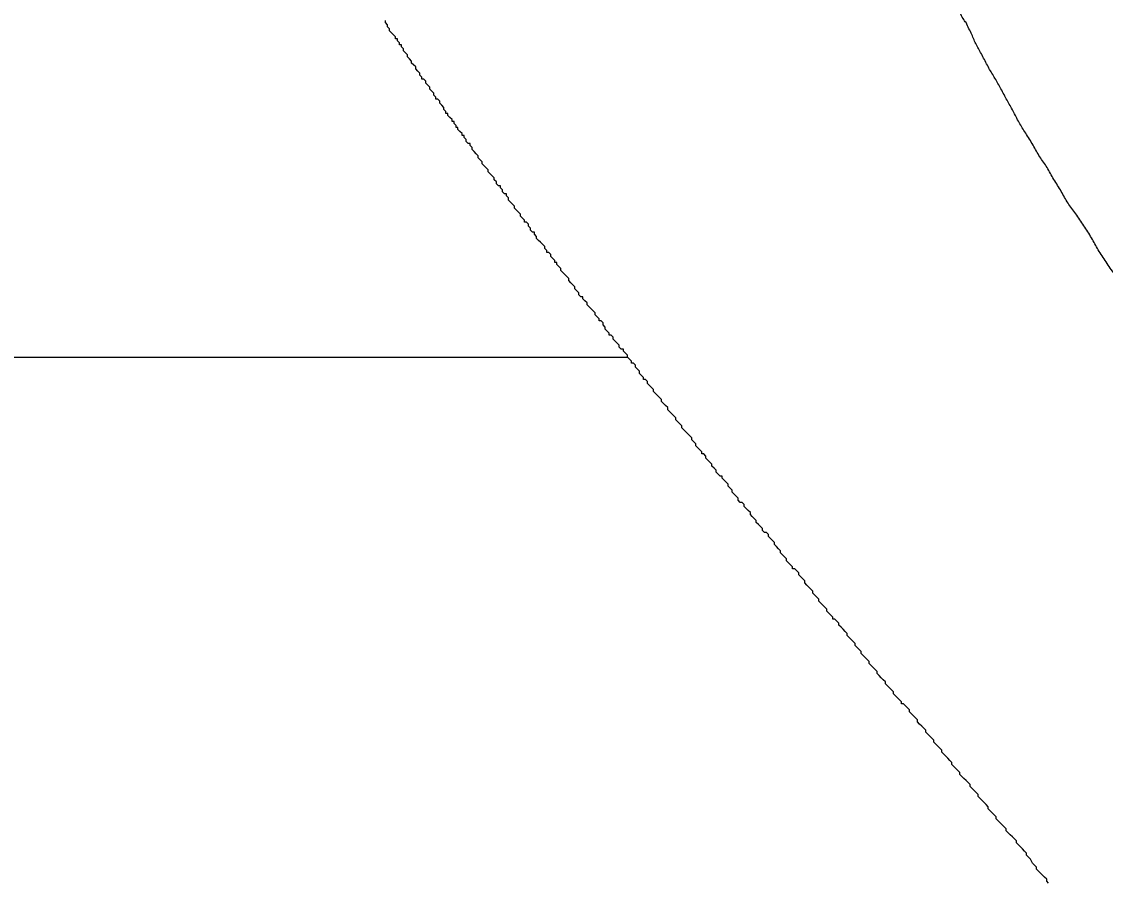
# Model space of a CAD drawing. Extents: x 6707406 to 6714471, y 1868570 to 1872341.
# Drawn here: x 6714208.69 to 6714221.03, y 1870130.03 to 1870139.82 of the extents above; entities that cross this region are included whole.
import ezdxf

# ---------------------------------------------------------------- set-up
doc = ezdxf.new("R2010")
doc.units = 0
doc.layers.add('Nongeo Data(60)', color=7, linetype='Continuous')

msp = doc.modelspace()

# ---------------------------------------------------------------- linework, layer by layer
at = {"layer": 'Nongeo Data(60)'}
msp.add_line((6714203.253, 1870135.997), (6714215.586, 1870135.997), dxfattribs=at)
for points in [[(6714213.588, 1870138.684), (6714213.588, 1870138.707), (6714213.565, 1870138.73), (6714213.542, 1870138.753), (6714213.542, 1870138.776), (6714213.519, 1870138.776), (6714213.519, 1870138.799), (6714213.496, 1870138.822), (6714213.496, 1870138.845), (6714213.473, 1870138.868), (6714213.473, 1870138.868), (6714213.45, 1870138.891), (6714213.45, 1870138.914), (6714213.427, 1870138.937), (6714213.404, 1870138.937), (6714213.404, 1870138.96), (6714213.381, 1870138.983), (6714213.381, 1870139.006), (6714213.358, 1870139.029), (6714213.358, 1870139.029), (6714213.335, 1870139.052), (6714213.335, 1870139.075), (6714213.312, 1870139.098), (6714213.312, 1870139.098), (6714213.289, 1870139.121), (6714213.289, 1870139.144), (6714213.266, 1870139.167), (6714213.243, 1870139.167), (6714213.243, 1870139.19), (6714213.22, 1870139.213), (6714213.22, 1870139.236), (6714213.197, 1870139.259), (6714213.197, 1870139.259), (6714213.174, 1870139.282), (6714213.174, 1870139.305), (6714213.151, 1870139.328), (6714213.151, 1870139.328), (6714213.128, 1870139.35), (6714213.128, 1870139.373), (6714213.105, 1870139.396), (6714213.105, 1870139.396), (6714213.082, 1870139.419), (6714213.082, 1870139.442), (6714213.059, 1870139.465), (6714213.059, 1870139.465), (6714213.036, 1870139.488), (6714213.036, 1870139.511), (6714213.013, 1870139.534), (6714213.013, 1870139.557), (6714212.99, 1870139.557), (6714212.99, 1870139.58), (6714212.967, 1870139.603), (6714212.967, 1870139.626), (6714212.945, 1870139.626), (6714212.945, 1870139.649), (6714212.922, 1870139.672), (6714212.899, 1870139.695), (6714212.899, 1870139.695), (6714212.876, 1870139.718), (6714212.876, 1870139.741), (6714212.853, 1870139.764), (6714212.853, 1870139.764), (6714212.853, 1870139.787), (6714212.83, 1870139.81), (6714212.83, 1870139.833)], [(6714214.46, 1870137.513), (6714214.437, 1870137.536), (6714214.414, 1870137.536), (6714214.414, 1870137.559), (6714214.391, 1870137.582), (6714214.368, 1870137.605), (6714214.368, 1870137.628), (6714214.345, 1870137.651), (6714214.345, 1870137.651), (6714214.322, 1870137.674), (6714214.3, 1870137.697), (6714214.3, 1870137.72), (6714214.277, 1870137.743), (6714214.277, 1870137.743), (6714214.254, 1870137.766), (6714214.231, 1870137.789), (6714214.231, 1870137.812), (6714214.208, 1870137.835), (6714214.208, 1870137.858), (6714214.185, 1870137.858), (6714214.162, 1870137.881), (6714214.162, 1870137.904), (6714214.139, 1870137.927), (6714214.139, 1870137.95), (6714214.116, 1870137.95), (6714214.093, 1870137.973), (6714214.093, 1870137.995), (6714214.07, 1870138.018), (6714214.07, 1870138.041), (6714214.047, 1870138.064), (6714214.047, 1870138.064), (6714214.024, 1870138.087), (6714214.001, 1870138.11), (6714214.001, 1870138.133), (6714213.978, 1870138.156), (6714213.978, 1870138.156), (6714213.955, 1870138.179), (6714213.932, 1870138.202), (6714213.932, 1870138.225), (6714213.909, 1870138.248), (6714213.909, 1870138.248), (6714213.886, 1870138.271), (6714213.886, 1870138.294), (6714213.863, 1870138.317), (6714213.84, 1870138.34), (6714213.84, 1870138.34), (6714213.817, 1870138.363), (6714213.817, 1870138.386), (6714213.794, 1870138.409), (6714213.794, 1870138.432), (6714213.771, 1870138.432), (6714213.748, 1870138.455), (6714213.748, 1870138.478), (6714213.725, 1870138.501), (6714213.725, 1870138.524), (6714213.702, 1870138.524), (6714213.702, 1870138.547), (6714213.679, 1870138.57), (6714213.656, 1870138.593), (6714213.656, 1870138.616), (6714213.634, 1870138.616), (6714213.634, 1870138.639), (6714213.611, 1870138.662), (6714213.611, 1870138.684), (6714213.588, 1870138.684)], [(6714215.379, 1870136.25), (6714215.379, 1870136.273), (6714215.356, 1870136.296), (6714215.333, 1870136.319), (6714215.333, 1870136.342), (6714215.31, 1870136.365), (6714215.31, 1870136.388), (6714215.287, 1870136.411), (6714215.264, 1870136.411), (6714215.264, 1870136.434), (6714215.241, 1870136.457), (6714215.218, 1870136.48), (6714215.218, 1870136.503), (6714215.195, 1870136.526), (6714215.172, 1870136.549), (6714215.172, 1870136.549), (6714215.149, 1870136.572), (6714215.126, 1870136.595), (6714215.126, 1870136.618), (6714215.103, 1870136.641), (6714215.08, 1870136.663), (6714215.08, 1870136.686), (6714215.057, 1870136.686), (6714215.034, 1870136.709), (6714215.034, 1870136.732), (6714215.011, 1870136.755), (6714214.988, 1870136.778), (6714214.988, 1870136.801), (6714214.966, 1870136.824), (6714214.966, 1870136.824), (6714214.943, 1870136.847), (6714214.92, 1870136.87), (6714214.92, 1870136.893), (6714214.897, 1870136.916), (6714214.874, 1870136.939), (6714214.874, 1870136.939), (6714214.851, 1870136.962), (6714214.828, 1870136.985), (6714214.828, 1870137.008), (6714214.805, 1870137.031), (6714214.782, 1870137.054), (6714214.782, 1870137.077), (6714214.759, 1870137.077), (6714214.759, 1870137.1), (6714214.736, 1870137.123), (6714214.713, 1870137.146), (6714214.713, 1870137.169), (6714214.69, 1870137.192), (6714214.667, 1870137.192), (6714214.667, 1870137.215), (6714214.644, 1870137.238), (6714214.644, 1870137.261), (6714214.621, 1870137.284), (6714214.598, 1870137.307), (6714214.598, 1870137.307), (6714214.575, 1870137.329), (6714214.552, 1870137.352), (6714214.552, 1870137.375), (6714214.529, 1870137.398), (6714214.529, 1870137.421), (6714214.506, 1870137.421), (6714214.483, 1870137.444), (6714214.483, 1870137.467), (6714214.46, 1870137.49), (6714214.46, 1870137.513)], [(6714216.412, 1870134.941), (6714216.389, 1870134.964), (6714216.366, 1870134.987), (6714216.366, 1870135.01), (6714216.343, 1870135.033), (6714216.321, 1870135.056), (6714216.321, 1870135.079), (6714216.298, 1870135.102), (6714216.275, 1870135.125), (6714216.252, 1870135.148), (6714216.252, 1870135.148), (6714216.229, 1870135.171), (6714216.206, 1870135.194), (6714216.206, 1870135.217), (6714216.183, 1870135.24), (6714216.16, 1870135.263), (6714216.137, 1870135.286), (6714216.137, 1870135.308), (6714216.114, 1870135.331), (6714216.091, 1870135.354), (6714216.091, 1870135.354), (6714216.068, 1870135.377), (6714216.045, 1870135.4), (6714216.045, 1870135.423), (6714216.022, 1870135.446), (6714215.999, 1870135.469), (6714215.976, 1870135.492), (6714215.976, 1870135.515), (6714215.953, 1870135.538), (6714215.93, 1870135.561), (6714215.93, 1870135.561), (6714215.907, 1870135.584), (6714215.884, 1870135.607), (6714215.884, 1870135.63), (6714215.861, 1870135.653), (6714215.838, 1870135.676), (6714215.815, 1870135.699), (6714215.815, 1870135.722), (6714215.792, 1870135.745), (6714215.769, 1870135.745), (6714215.769, 1870135.768), (6714215.746, 1870135.791), (6714215.723, 1870135.814), (6714215.723, 1870135.837), (6714215.7, 1870135.86), (6714215.677, 1870135.883), (6714215.677, 1870135.906), (6714215.655, 1870135.929), (6714215.632, 1870135.929), (6714215.632, 1870135.952), (6714215.609, 1870135.974), (6714215.586, 1870135.997), (6714215.586, 1870136.02), (6714215.563, 1870136.043), (6714215.54, 1870136.066), (6714215.54, 1870136.089), (6714215.517, 1870136.089), (6714215.494, 1870136.112), (6714215.494, 1870136.135), (6714215.471, 1870136.158), (6714215.448, 1870136.181), (6714215.425, 1870136.204), (6714215.425, 1870136.227), (6714215.402, 1870136.25), (6714215.379, 1870136.25)], [(6714217.492, 1870133.586), (6714217.469, 1870133.586), (6714217.469, 1870133.609), (6714217.446, 1870133.632), (6714217.423, 1870133.655), (6714217.4, 1870133.678), (6714217.4, 1870133.701), (6714217.377, 1870133.724), (6714217.354, 1870133.747), (6714217.331, 1870133.77), (6714217.331, 1870133.793), (6714217.308, 1870133.816), (6714217.285, 1870133.839), (6714217.262, 1870133.862), (6714217.262, 1870133.885), (6714217.239, 1870133.908), (6714217.216, 1870133.931), (6714217.193, 1870133.954), (6714217.193, 1870133.976), (6714217.17, 1870133.999), (6714217.147, 1870133.999), (6714217.124, 1870134.022), (6714217.124, 1870134.045), (6714217.101, 1870134.068), (6714217.078, 1870134.091), (6714217.055, 1870134.114), (6714217.055, 1870134.137), (6714217.032, 1870134.16), (6714217.009, 1870134.183), (6714216.987, 1870134.206), (6714216.987, 1870134.229), (6714216.964, 1870134.252), (6714216.941, 1870134.275), (6714216.918, 1870134.298), (6714216.918, 1870134.321), (6714216.895, 1870134.344), (6714216.872, 1870134.344), (6714216.849, 1870134.367), (6714216.849, 1870134.39), (6714216.826, 1870134.413), (6714216.803, 1870134.436), (6714216.78, 1870134.459), (6714216.78, 1870134.482), (6714216.757, 1870134.505), (6714216.734, 1870134.528), (6714216.734, 1870134.551), (6714216.711, 1870134.574), (6714216.688, 1870134.597), (6714216.665, 1870134.62), (6714216.665, 1870134.642), (6714216.642, 1870134.642), (6714216.619, 1870134.665), (6714216.596, 1870134.688), (6714216.596, 1870134.711), (6714216.573, 1870134.734), (6714216.55, 1870134.757), (6714216.55, 1870134.78), (6714216.527, 1870134.803), (6714216.504, 1870134.826), (6714216.481, 1870134.849), (6714216.481, 1870134.872), (6714216.458, 1870134.895), (6714216.435, 1870134.895), (6714216.435, 1870134.918), (6714216.412, 1870134.941)], [(6714218.64, 1870132.139), (6714218.617, 1870132.162), (6714218.617, 1870132.185), (6714218.594, 1870132.208), (6714218.571, 1870132.231), (6714218.548, 1870132.254), (6714218.525, 1870132.277), (6714218.525, 1870132.3), (6714218.502, 1870132.323), (6714218.479, 1870132.346), (6714218.456, 1870132.369), (6714218.433, 1870132.392), (6714218.433, 1870132.415), (6714218.41, 1870132.438), (6714218.387, 1870132.461), (6714218.364, 1870132.484), (6714218.342, 1870132.507), (6714218.342, 1870132.53), (6714218.319, 1870132.553), (6714218.296, 1870132.576), (6714218.273, 1870132.599), (6714218.25, 1870132.621), (6714218.25, 1870132.644), (6714218.227, 1870132.667), (6714218.204, 1870132.69), (6714218.181, 1870132.713), (6714218.181, 1870132.736), (6714218.158, 1870132.759), (6714218.135, 1870132.782), (6714218.112, 1870132.805), (6714218.089, 1870132.828), (6714218.089, 1870132.851), (6714218.066, 1870132.874), (6714218.043, 1870132.897), (6714218.02, 1870132.92), (6714217.997, 1870132.943), (6714217.997, 1870132.966), (6714217.974, 1870132.989), (6714217.951, 1870133.012), (6714217.928, 1870133.012), (6714217.928, 1870133.035), (6714217.905, 1870133.058), (6714217.882, 1870133.081), (6714217.859, 1870133.104), (6714217.859, 1870133.127), (6714217.836, 1870133.15), (6714217.813, 1870133.173), (6714217.79, 1870133.196), (6714217.767, 1870133.219), (6714217.767, 1870133.242), (6714217.744, 1870133.265), (6714217.721, 1870133.287), (6714217.698, 1870133.31), (6714217.698, 1870133.333), (6714217.676, 1870133.356), (6714217.653, 1870133.379), (6714217.63, 1870133.402), (6714217.607, 1870133.425), (6714217.607, 1870133.448), (6714217.584, 1870133.471), (6714217.561, 1870133.494), (6714217.538, 1870133.517), (6714217.538, 1870133.54), (6714217.515, 1870133.563), (6714217.492, 1870133.586)], [(6714219.834, 1870130.692), (6714219.811, 1870130.715), (6714219.788, 1870130.738), (6714219.788, 1870130.761), (6714219.765, 1870130.784), (6714219.742, 1870130.807), (6714219.719, 1870130.83), (6714219.696, 1870130.853), (6714219.696, 1870130.876), (6714219.674, 1870130.899), (6714219.651, 1870130.922), (6714219.628, 1870130.945), (6714219.605, 1870130.968), (6714219.582, 1870130.991), (6714219.582, 1870131.014), (6714219.559, 1870131.037), (6714219.536, 1870131.06), (6714219.513, 1870131.083), (6714219.49, 1870131.106), (6714219.49, 1870131.129), (6714219.467, 1870131.152), (6714219.444, 1870131.175), (6714219.421, 1870131.198), (6714219.398, 1870131.221), (6714219.375, 1870131.244), (6714219.375, 1870131.266), (6714219.352, 1870131.289), (6714219.329, 1870131.312), (6714219.306, 1870131.335), (6714219.283, 1870131.358), (6714219.283, 1870131.381), (6714219.26, 1870131.404), (6714219.237, 1870131.427), (6714219.214, 1870131.45), (6714219.191, 1870131.473), (6714219.168, 1870131.496), (6714219.168, 1870131.519), (6714219.145, 1870131.542), (6714219.122, 1870131.565), (6714219.099, 1870131.588), (6714219.076, 1870131.611), (6714219.076, 1870131.634), (6714219.053, 1870131.657), (6714219.03, 1870131.68), (6714219.008, 1870131.703), (6714218.985, 1870131.726), (6714218.985, 1870131.749), (6714218.962, 1870131.772), (6714218.939, 1870131.795), (6714218.916, 1870131.818), (6714218.893, 1870131.841), (6714218.893, 1870131.864), (6714218.87, 1870131.887), (6714218.847, 1870131.91), (6714218.824, 1870131.933), (6714218.801, 1870131.955), (6714218.801, 1870131.978), (6714218.778, 1870132.001), (6714218.755, 1870132.024), (6714218.732, 1870132.047), (6714218.709, 1870132.047), (6714218.709, 1870132.07), (6714218.686, 1870132.093), (6714218.663, 1870132.116), (6714218.64, 1870132.139)], [(6714220.385, 1870130.003), (6714220.363, 1870130.026), (6714220.363, 1870130.049), (6714220.34, 1870130.072), (6714220.317, 1870130.095), (6714220.294, 1870130.118), (6714220.271, 1870130.141), (6714220.248, 1870130.164), (6714220.248, 1870130.187), (6714220.225, 1870130.21), (6714220.202, 1870130.233), (6714220.179, 1870130.279), (6714220.156, 1870130.302), (6714220.133, 1870130.325), (6714220.133, 1870130.348), (6714220.11, 1870130.371), (6714220.087, 1870130.394), (6714220.064, 1870130.417), (6714220.041, 1870130.44), (6714220.018, 1870130.463), (6714220.018, 1870130.486), (6714219.995, 1870130.509), (6714219.972, 1870130.532), (6714219.949, 1870130.555), (6714219.926, 1870130.578), (6714219.903, 1870130.6), (6714219.903, 1870130.623), (6714219.88, 1870130.646), (6714219.857, 1870130.669), (6714219.834, 1870130.692)]]:
    msp.add_lwpolyline(points, dxfattribs=at)
for points in [[(6714219.444, 1870139.81), (6714219.421, 1870139.833), (6714219.375, 1870139.925), (6714219.329, 1870140.039), (6714219.283, 1870140.154), (6714219.214, 1870140.269), (6714219.168, 1870140.384), (6714219.122, 1870140.522), (6714219.076, 1870140.637), (6714219.03, 1870140.751), (6714218.985, 1870140.866), (6714218.939, 1870140.958), (6714218.893, 1870141.073), (6714218.847, 1870141.188), (6714218.801, 1870141.303), (6714218.778, 1870141.417), (6714218.732, 1870141.532), (6714218.709, 1870141.624), (6714218.663, 1870141.739), (6714218.64, 1870141.854), (6714218.617, 1870141.946), (6714218.594, 1870142.06), (6714218.571, 1870142.175), (6714218.548, 1870142.267), (6714218.525, 1870142.382), (6714218.502, 1870142.474), (6714218.479, 1870142.589), (6714218.456, 1870142.681), (6714218.433, 1870142.795), (6714218.433, 1870142.887), (6714218.41, 1870143.002), (6714218.41, 1870143.094), (6714218.41, 1870143.209), (6714218.387, 1870143.301), (6714218.387, 1870143.392), (6714218.387, 1870143.507), (6714218.387, 1870143.599), (6714218.387, 1870143.691), (6714218.387, 1870143.783), (6714218.387, 1870143.898), (6714218.387, 1870143.99), (6714218.41, 1870144.081), (6714218.41, 1870144.173), (6714218.41, 1870144.265), (6714218.433, 1870144.38), (6714218.433, 1870144.472), (6714218.456, 1870144.564), (6714218.479, 1870144.656), (6714218.502, 1870144.747), (6714218.502, 1870144.839), (6714218.525, 1870144.931), (6714218.548, 1870145.023), (6714218.571, 1870145.115), (6714218.617, 1870145.23), (6714218.64, 1870145.322), (6714218.663, 1870145.413), (6714218.686, 1870145.505), (6714218.732, 1870145.597), (6714218.755, 1870145.689), (6714218.801, 1870145.781), (6714218.824, 1870145.873), (6714218.87, 1870145.965), (6714218.916, 1870146.056), (6714218.962, 1870146.148), (6714219.007, 1870146.24), (6714219.053, 1870146.332), (6714219.099, 1870146.424), (6714219.145, 1870146.516), (6714219.191, 1870146.608), (6714219.237, 1870146.7), (6714219.283, 1870146.791), (6714219.352, 1870146.883), (6714219.398, 1870146.975), (6714219.467, 1870147.067), (6714219.513, 1870147.159), (6714219.582, 1870147.251), (6714219.651, 1870147.343), (6714219.696, 1870147.434), (6714219.765, 1870147.526), (6714219.834, 1870147.618), (6714219.903, 1870147.71), (6714219.972, 1870147.802), (6714220.041, 1870147.894), (6714220.11, 1870147.986), (6714220.202, 1870148.078), (6714220.271, 1870148.169), (6714220.34, 1870148.261), (6714220.431, 1870148.353), (6714220.5, 1870148.445), (6714220.569, 1870148.537), (6714220.661, 1870148.629), (6714220.753, 1870148.721), (6714220.822, 1870148.812), (6714220.914, 1870148.904), (6714221.005, 1870148.996), (6714221.097, 1870149.088), (6714221.166, 1870149.18), (6714221.258, 1870149.272), (6714221.35, 1870149.364), (6714221.419, 1870149.433), (6714221.442, 1870149.455)], [(6714231.363, 1870124.009), (6714231.317, 1870124.078), (6714231.202, 1870124.193), (6714231.042, 1870124.377), (6714230.881, 1870124.56), (6714230.72, 1870124.767), (6714230.559, 1870124.951), (6714230.421, 1870125.135), (6714230.261, 1870125.318), (6714230.1, 1870125.502), (6714229.939, 1870125.709), (6714229.779, 1870125.892), (6714229.618, 1870126.076), (6714229.48, 1870126.26), (6714229.319, 1870126.444), (6714229.158, 1870126.627), (6714228.998, 1870126.834), (6714228.837, 1870127.018), (6714228.699, 1870127.202), (6714228.538, 1870127.385), (6714228.378, 1870127.569), (6714228.24, 1870127.753), (6714228.079, 1870127.936), (6714227.918, 1870128.12), (6714227.78, 1870128.304), (6714227.62, 1870128.488), (6714227.482, 1870128.671), (6714227.321, 1870128.855), (6714227.183, 1870129.039), (6714227.023, 1870129.222), (6714226.885, 1870129.406), (6714226.747, 1870129.59), (6714226.586, 1870129.774), (6714226.448, 1870129.957), (6714226.311, 1870130.118), (6714226.15, 1870130.302), (6714226.012, 1870130.486), (6714225.874, 1870130.669), (6714225.736, 1870130.83), (6714225.599, 1870131.014), (6714225.461, 1870131.175), (6714225.323, 1870131.358), (6714225.185, 1870131.519), (6714225.048, 1870131.703), (6714224.91, 1870131.864), (6714224.772, 1870132.047), (6714224.634, 1870132.208), (6714224.519, 1870132.369), (6714224.382, 1870132.553), (6714224.244, 1870132.713), (6714224.129, 1870132.874), (6714223.991, 1870133.035), (6714223.876, 1870133.196), (6714223.738, 1870133.356), (6714223.624, 1870133.517), (6714223.509, 1870133.678), (6714223.371, 1870133.839), (6714223.256, 1870133.999), (6714223.141, 1870134.16), (6714223.026, 1870134.321), (6714222.912, 1870134.459), (6714222.797, 1870134.619), (6714222.682, 1870134.78), (6714222.567, 1870134.918), (6714222.452, 1870135.079), (6714222.338, 1870135.24), (6714222.246, 1870135.377), (6714222.131, 1870135.538), (6714222.016, 1870135.676), (6714221.924, 1870135.814), (6714221.809, 1870135.975), (6714221.717, 1870136.112), (6714221.603, 1870136.25), (6714221.511, 1870136.388), (6714221.419, 1870136.549), (6714221.327, 1870136.686), (6714221.235, 1870136.824), (6714221.12, 1870136.962), (6714221.029, 1870137.1), (6714220.937, 1870137.238), (6714220.868, 1870137.375), (6714220.776, 1870137.513), (6714220.684, 1870137.651), (6714220.592, 1870137.766), (6714220.523, 1870137.904), (6714220.431, 1870138.041), (6714220.362, 1870138.179), (6714220.271, 1870138.294), (6714220.202, 1870138.432), (6714220.11, 1870138.57), (6714220.041, 1870138.684), (6714219.972, 1870138.822), (6714219.903, 1870138.937), (6714219.834, 1870139.075), (6714219.765, 1870139.19), (6714219.696, 1870139.305), (6714219.628, 1870139.442), (6714219.559, 1870139.557), (6714219.513, 1870139.672), (6714219.467, 1870139.764), (6714219.444, 1870139.81)]]:
    msp.add_open_spline(points, degree=3, dxfattribs=at)

doc.saveas('drawing.dxf')
